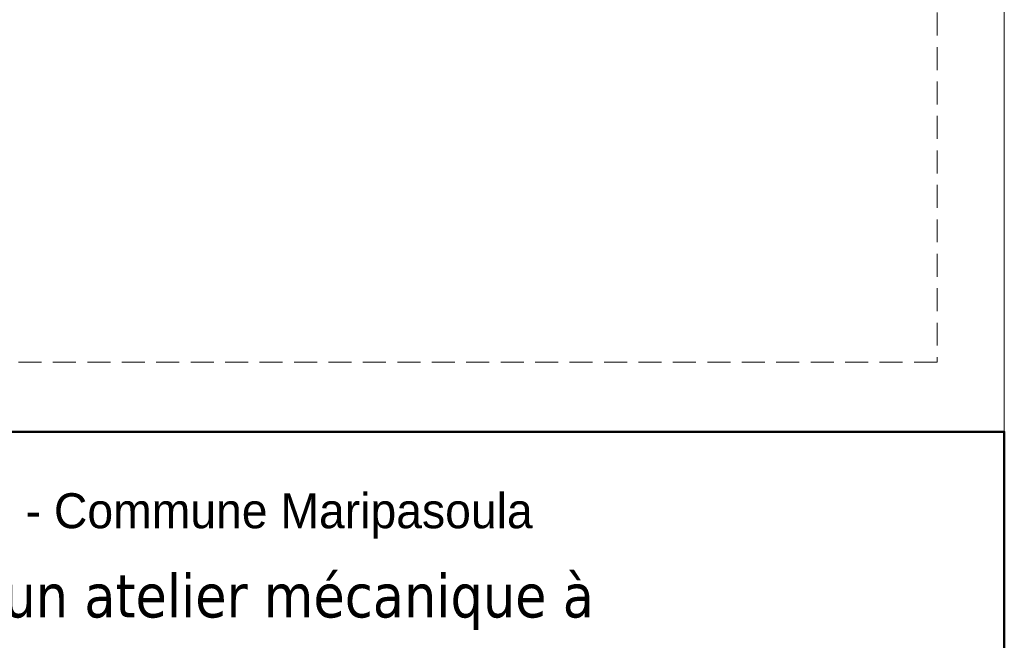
# Model space of a CAD drawing. Header units: millimetres. Extents: x 1567 to 2756, y -116 to 725.
# Tile 295 of 418: x 2649 to 2756, y 143 to 210. Entities that reach past the tile are written whole.
import ezdxf

# ---------------------------------------------------------------- set-up
doc = ezdxf.new("R2010")
doc.units = ezdxf.units.MM
doc.linetypes.add('CADWORK_12', pattern=[3.75, 2.5, -1.25])
doc.layers.add('Ech.1_1', color=7, linetype='Continuous')
doc.layers.add('Ech.1_50', color=7, linetype='Continuous')
doc.styles.add('franklin gothic book-i', font='txt', dxfattribs={"height": 1})
doc.styles.add('tahoma-', font='txt', dxfattribs={"height": 1})

msp = doc.modelspace()

# ---------------------------------------------------------------- linework, layer by layer
at = {"layer": 'Ech.1_1', "color": 7, "linetype": 'Continuous', "lineweight": 5}
msp.add_lwpolyline([(1566.72, -115.512), (2755.72, -115.512), (2755.72, 725.488), (1566.72, 725.488), (1566.72, -115.512)], close=True, dxfattribs=at)
at = {"layer": 'Ech.1_1', "color": 251, "linetype": 'Continuous', "lineweight": 50}
msp.add_lwpolyline([(2561.72, -115.512), (2561.72, 165.488), (2755.72, 165.488), (2755.72, -115.512), (2561.72, -115.512)], close=True, dxfattribs=at)
at = {"layer": 'Ech.1_50', "color": 1, "linetype": 'CADWORK_12', "lineweight": 5}
msp.add_lwpolyline([(2748.399, 173.058), (2554.353, 173.058), (2554.353, -110.839), (2223.06, -110.839), (2223.06, 717.364), (2748.399, 717.364), (2748.399, 173.058)], close=True, dxfattribs=at)

# ---------------------------------------------------------------- texts
at = {"layer": 'Ech.1_1', "color": 7, "linetype": 'Continuous', "style": 'franklin gothic book-i', "width": 0.99}
msp.add_text('Guyane Française - Commune Maripasoula', height=3.8085, dxfattribs=at).set_placement((2606.576, 154.985))

# ---------------------------------------------------------------- next in the draw order: texts
at = {"layer": 'Ech.1_1', "color": 7, "linetype": 'Continuous', "insert": (2602.604, 150.027), "char_height": 5, "attachment_point": 1, "style": 'tahoma-', "bg_fill": 3, "box_fill_scale": 1.15, "bg_fill_color": 256, "bg_fill_true_color": 13158600, "bg_fill_transparency": 33554687}
msp.add_mtext('\\A1;\\fTahoma|b0|i0;\\W0.990000;\\H4.752200; Construction d’un atelier mécanique à ', dxfattribs=at)

doc.saveas('drawing.dxf')
